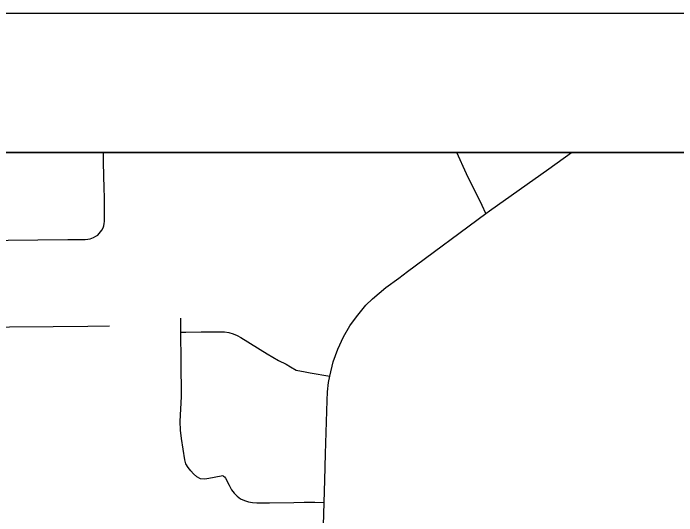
# Model space of a CAD drawing. Extents: x 0 to 34, y 0 to 22.
# Drawn here: x 21.3886 to 21.8647, y 15.7168 to 16.0775 of the extents above; entities that cross this region are included whole.
import ezdxf

# ---------------------------------------------------------------- set-up
doc = ezdxf.new("R2010")
doc.units = 0
for name, color, linetype in [('GM_X_City_Street', 7, 'Continuous'), ('GM_X_Corporation', 7, 'Continuous'), ('GM_X_State_Route', 7, 'Continuous'), ('SH_Data', 7, 'Continuous')]:
    doc.layers.add(name, color=color, linetype=linetype)

msp = doc.modelspace()

# ---------------------------------------------------------------- linework, layer by layer
at = {"layer": 'GM_X_City_Street'}
for points in [[(21.44013, 15.91519), (21.44213, 15.91533), (21.44388, 15.91568), (21.44504, 15.91601), (21.44614, 15.91645), (21.44792, 15.91739), (21.44927, 15.91832), (21.45034, 15.91934), (21.45131, 15.92061), (21.45218, 15.92192), (21.45303, 15.92355), (21.45354, 15.92495), (21.45393, 15.92649), (21.4541, 15.92813), (21.45413, 15.92979), (21.45413, 15.93551), (21.45402, 15.94555), (21.45394, 15.95169), (21.45347, 15.97038), (21.45332, 15.97752)], [(21.72779, 15.93376), (21.72498, 15.93952), (21.71385, 15.96227), (21.70695, 15.97752)], [(21.36318, 15.91449), (21.42765, 15.915), (21.44013, 15.91519)], [(21.53942, 15.74518), (21.53867, 15.74532), (21.53789, 15.74529), (21.52906, 15.74358), (21.52603, 15.74306), (21.52299, 15.74331), (21.5203, 15.74474), (21.518, 15.74677), (21.51593, 15.74903), (21.51406, 15.75146), (21.51255, 15.75413), (21.51161, 15.75704), (21.5094, 15.77224), (21.50873, 15.77834), (21.50848, 15.78447), (21.50942, 15.80229), (21.50908, 15.82746), (21.50893, 15.84854), (21.50886, 15.85868)], [(21.24269, 15.85168), (21.24551, 15.85169), (21.26156, 15.85173), (21.27802, 15.85181), (21.29111, 15.85186), (21.30277, 15.85191), (21.31615, 15.85198), (21.33155, 15.85204), (21.34904, 15.85212), (21.36115, 15.85226), (21.38597, 15.85242), (21.41722, 15.85262), (21.44211, 15.85284), (21.45761, 15.85303)], [(21.50893, 15.84854), (21.51234, 15.8486), (21.52339, 15.8488), (21.53502, 15.84879), (21.54024, 15.84887), (21.54334, 15.84832), (21.54635, 15.84744), (21.54924, 15.84622), (21.55201, 15.84474), (21.57069, 15.83294), (21.57885, 15.82819), (21.58453, 15.82552), (21.58757, 15.82374), (21.59168, 15.82121), (21.5981, 15.82006), (21.60172, 15.81946), (21.61575, 15.81699)], [(21.53942, 15.74518), (21.54017, 15.74469), (21.5409, 15.7437), (21.54361, 15.73863), (21.54532, 15.73545), (21.5471, 15.73297), (21.54923, 15.73079), (21.5517, 15.72901), (21.55445, 15.72772), (21.55735, 15.72684), (21.56034, 15.72631), (21.56338, 15.72604), (21.57253, 15.72602), (21.58991, 15.72635), (21.59737, 15.72644), (21.60491, 15.72652), (21.61175, 15.72619)]]:
    msp.add_lwpolyline(points, dxfattribs=at)
at = {"layer": 'GM_X_Corporation'}
msp.add_lwpolyline([(22.74833, 15.15503), (22.24532, 15.14936), (22.23715, 15.45405), (22.13846, 15.44995), (22.12883, 15.65323), (22.16309, 15.6538), (22.16468, 15.68603), (22.23037, 15.68928), (22.22398, 15.97752), (18.62557, 15.97752)], dxfattribs=at)
at = {"layer": 'GM_X_State_Route'}
for points in [[(21.72779, 15.93376), (21.73047, 15.93568), (21.7729, 15.96577), (21.78926, 15.97752)], [(21.61137, 15.6449), (21.61105, 15.67071), (21.61102, 15.7016), (21.61175, 15.72619), (21.61219, 15.74242), (21.61268, 15.76128), (21.61389, 15.79945), (21.61405, 15.80575), (21.61493, 15.8125), (21.61575, 15.81699), (21.61828, 15.82719), (21.62157, 15.8364), (21.62562, 15.84518), (21.63012, 15.85307), (21.63483, 15.85965), (21.64163, 15.86788), (21.64646, 15.87259), (21.656, 15.8806), (21.66521, 15.8874), (21.67148, 15.89204), (21.72779, 15.93376)]]:
    msp.add_lwpolyline(points, dxfattribs=at)
at = {"layer": 'SH_Data'}
for p, q in [((17.75791, 16.07752), (24.75791, 16.07752)), ((17.85791, 15.97752), (24.65791, 15.97752))]:
    msp.add_line(p, q, dxfattribs=at)

doc.saveas('drawing.dxf')
